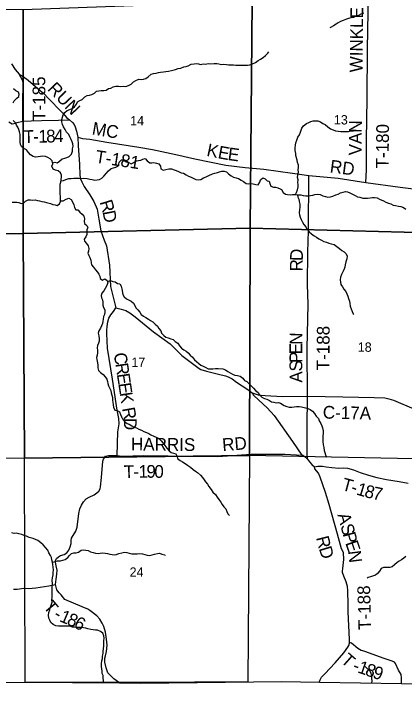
# Model space of a CAD drawing. Extents: x 1759416 to 2214760, y 252598 to 1116833.
# Drawn here: x 2031996 to 2041188, y 815385 to 831751 of the extents above; entities that cross this region are included whole.
import ezdxf

# ---------------------------------------------------------------- set-up
doc = ezdxf.new("R2010")
doc.units = 0
for name, color, linetype in [('GM_X_Adjacent_County', 7, 'Continuous'), ('GM_X_County', 7, 'Continuous'), ('GM_X_County_Road', 7, 'Continuous'), ('GM_X_County_Road_Text', 7, 'Continuous'), ('GM_X_Minor_River', 7, 'Continuous'), ('GM_X_Section', 7, 'Continuous'), ('GM_X_Section_Text', 7, 'Continuous'), ('GM_X_Township', 7, 'Continuous'), ('GM_X_Township_Road', 7, 'Continuous'), ('GM_X_Township_Road_Text', 7, 'Continuous'), ('GM_X_Township_ROW', 7, 'Continuous')]:
    doc.layers.add(name, color=color, linetype=linetype)

msp = doc.modelspace()

# ---------------------------------------------------------------- linework, layer by layer
at = {"layer": 'GM_X_Adjacent_County'}
msp.add_lwpolyline([(2056382, 800495), (2056483, 802899), (2056539, 804360), (2056569, 805221), (2056542, 805719), (2056862, 810765), (2056847, 810908), (2056896, 811456), (2056881, 811520), (2056883, 811617), (2057020, 815247), (2057032, 815483), (2053533, 815684), (2053400, 815687), (2048066, 815835), (2047646, 815843), (2042725, 815935), (2041130, 815961), (2039197, 815992), (2038298, 816006), (2034985, 815966), (2034493, 815970), (2032253, 815990), (2029643, 815984)], dxfattribs=at)
at = {"layer": 'GM_X_County'}
msp.add_lwpolyline([(2054096, 834376), (2053974, 831534), (2053892, 828885), (2053768, 826142), (2053521, 820038), (2053499, 819706), (2053421, 816435), (2053420, 816169), (2053400, 815687), (2048066, 815835), (2047646, 815843), (2042725, 815935), (2041130, 815961), (2039197, 815992), (2038298, 816006), (2034985, 815966), (2034493, 815970), (2032253, 815990), (2029643, 815984)], dxfattribs=at)
at = {"layer": 'GM_X_County_Road'}
for points in [[(2031940, 830576), (2032029, 830443), (2032119, 830328), (2032217, 830276), (2032332, 830188), (2032614, 829947), (2032695, 829880), (2032828, 829739), (2033098, 829454), (2033146, 829407), (2033245, 829299), (2033308, 829255), (2033375, 829192), (2033412, 829146), (2033442, 829086), (2033473, 828983), (2033490, 828918), (2033499, 828847), (2033509, 828641), (2033539, 828211), (2033551, 827945), (2033562, 827863), (2033593, 827791), (2033654, 827685), (2033781, 827483), (2033879, 827327), (2033954, 827148), (2033995, 826908), (2034043, 826634), (2034119, 826414), (2034181, 826284), (2034249, 825831), (2034268, 825321), (2034394, 824822), (2034520, 824794), (2034634, 824758), (2034726, 824705), (2034850, 824608), (2035284, 824253), (2035680, 823975), (2035954, 823696), (2036263, 823459), (2036363, 823389), (2036401, 823368), (2036535, 823328), (2036817, 823260), (2036979, 823217), (2037043, 823192), (2037134, 823146), (2037238, 823069), (2037505, 822900), (2037610, 822817)], [(2037610, 822817), (2037750, 822773), (2037820, 822760), (2037918, 822754), (2038326, 822735), (2038910, 822738), (2039748, 822725), (2040483, 822705), (2040732, 822699), (2040831, 822680), (2040936, 822642), (2041418, 822443)]]:
    msp.add_lwpolyline(points, dxfattribs=at)
at = {"layer": 'GM_X_Minor_River'}
for points in [[(2040228, 831770), (2040172, 831742), (2040117, 831716), (2040053, 831696), (2039995, 831668), (2039937, 831655), (2039881, 831645), (2039829, 831623), (2039753, 831597), (2039693, 831569), (2039638, 831543), (2039584, 831511), (2039524, 831467), (2039472, 831435), (2039442, 831423)], [(2037556, 830550), (2037618, 830574), (2037686, 830609), (2037748, 830655), (2037802, 830687), (2037866, 830725), (2037922, 830773), (2037977, 830827), (2038001, 830860)], [(2032908, 828239), (2032962, 828258), (2033012, 828240), (2033074, 828282), (2033136, 828334), (2033192, 828346), (2033244, 828363), (2033296, 828389), (2033350, 828443), (2033374, 828515), (2033380, 828567), (2033392, 828633), (2033384, 828684), (2033370, 828734), (2033349, 828786), (2033315, 828850), (2033291, 828906), (2033239, 828966), (2033201, 829022), (2033161, 829086), (2033141, 829143), (2033123, 829205), (2033125, 829265), (2033139, 829319), (2033156, 829375), (2033196, 829425), (2033250, 829470), (2033316, 829498), (2033370, 829518), (2033422, 829560), (2033470, 829620), (2033492, 829676), (2033552, 829706), (2033606, 829729), (2033666, 829795), (2033720, 829827), (2033780, 829833), (2033834, 829851), (2033892, 829885), (2033944, 829927), (2033994, 829939), (2034048, 829944), (2034114, 829948), (2034168, 829950), (2034228, 829990), (2034280, 830004), (2034332, 830030), (2034396, 830048), (2034462, 830044), (2034514, 830042), (2034576, 830044), (2034636, 830038), (2034692, 830060), (2034756, 830097), (2034812, 830151), (2034872, 830183), (2034942, 830213), (2035002, 830207), (2035052, 830215), (2035104, 830231), (2035162, 830267), (2035230, 830328), (2035282, 830342), (2035344, 830352), (2035400, 830368), (2035452, 830378), (2035518, 830382), (2035577, 830392), (2035641, 830402), (2035709, 830414), (2035801, 830444), (2035867, 830463), (2035925, 830475), (2035997, 830501), (2036053, 830513), (2036103, 830523), (2036169, 830563), (2036239, 830575), (2036291, 830579), (2036345, 830573), (2036395, 830557), (2036455, 830573), (2036507, 830567), (2036575, 830585), (2036635, 830576), (2036715, 830578), (2036777, 830580), (2036827, 830570), (2036887, 830560), (2036941, 830562), (2037003, 830558), (2037055, 830552), (2037115, 830554), (2037167, 830548), (2037221, 830544), (2037279, 830546), (2037335, 830546), (2037392, 830544), (2037442, 830542), (2037496, 830540), (2037556, 830550)], [(2031977, 829651), (2032001, 829701), (2032063, 829763), (2032115, 829805), (2032121, 829858), (2032103, 829908), (2032039, 829938), (2031989, 829984)], [(2033074, 827275), (2033092, 827328), (2033093, 827386), (2033091, 827448), (2033085, 827510), (2033087, 827562), (2033083, 827628), (2033087, 827683), (2033089, 827733), (2033105, 827785), (2033111, 827847), (2033121, 827899), (2033117, 827949), (2033094, 828005), (2033040, 828048), (2032978, 828068), (2032924, 828094), (2032886, 828158), (2032912, 828218), (2032898, 828286), (2032848, 828338), (2032792, 828364), (2032738, 828390), (2032678, 828394), (2032624, 828390), (2032564, 828378), (2032504, 828374), (2032447, 828390), (2032385, 828432), (2032337, 828482), (2032289, 828544), (2032229, 828580), (2032177, 828624), (2032151, 828674), (2032147, 828725), (2032147, 828779), (2032141, 828851), (2032142, 828909), (2032130, 828967), (2032110, 829027), (2032092, 829077), (2032060, 829128), (2032032, 829182), (2031982, 829238)], [(2038630, 827490), (2038654, 827542), (2038678, 827602), (2038696, 827672), (2038690, 827726), (2038688, 827780), (2038692, 827838), (2038680, 827898), (2038684, 827952), (2038704, 828016), (2038696, 828075), (2038700, 828127), (2038699, 828185), (2038679, 828245), (2038667, 828305), (2038657, 828361), (2038641, 828411), (2038635, 828461), (2038621, 828533), (2038619, 828593), (2038628, 828655), (2038636, 828715), (2038660, 828777), (2038688, 828843), (2038722, 828901), (2038750, 828959), (2038782, 829055), (2038822, 829111), (2038886, 829167), (2038940, 829193), (2038991, 829213), (2039049, 829227), (2039107, 829233), (2039159, 829230), (2039215, 829204), (2039277, 829166), (2039330, 829140), (2039394, 829086), (2039454, 829044), (2039516, 829016), (2039574, 828993), (2039631, 828985), (2039695, 828977), (2039759, 828975), (2039819, 828977), (2039879, 828981), (2039931, 828991), (2039994, 828993), (2040056, 829008), (2040112, 829000), (2040144, 829002)], [(2033108, 827818), (2033163, 827823), (2033223, 827845), (2033289, 827869), (2033343, 827869), (2033407, 827875), (2033473, 827879), (2033525, 827877), (2033583, 827870), (2033647, 827878), (2033721, 827870), (2033785, 827852), (2033841, 827850), (2033903, 827832), (2033961, 827836), (2034013, 827850), (2034065, 827880), (2034117, 827928), (2034173, 827986), (2034225, 828051), (2034289, 828103), (2034343, 828123), (2034395, 828137), (2034447, 828159), (2034471, 828209), (2034475, 828259), (2034527, 828310), (2034577, 828312), (2034639, 828262), (2034701, 828244), (2034755, 828217), (2034823, 828250), (2034879, 828284), (2034933, 828298), (2034985, 828306), (2035037, 828324), (2035091, 828344), (2035137, 828284), (2035196, 828242), (2035246, 828242), (2035296, 828244), (2035354, 828234), (2035408, 828216), (2035446, 828160), (2035460, 828102), (2035516, 828068), (2035578, 828084), (2035642, 828102), (2035708, 828100), (2035768, 828076), (2035818, 828062), (2035870, 828038), (2035934, 828006), (2035990, 827996), (2036053, 827956), (2036113, 827928), (2036169, 827902), (2036221, 827876), (2036283, 827844), (2036343, 827838), (2036397, 827844), (2036465, 827884), (2036527, 827906), (2036591, 827944), (2036673, 827977), (2036729, 827999), (2036789, 828011), (2036841, 828025), (2036893, 828041), (2036951, 828041), (2037003, 828025), (2037053, 827979), (2037117, 827933), (2037173, 827905), (2037233, 827883), (2037287, 827871), (2037348, 827833), (2037408, 827797), (2037464, 827753), (2037514, 827745), (2037568, 827753), (2037636, 827745), (2037698, 827731), (2037750, 827721), (2037792, 827781), (2037806, 827843), (2037862, 827883), (2037912, 827863), (2037962, 827815), (2038012, 827809), (2038024, 827749), (2038050, 827689), (2038110, 827669), (2038162, 827667), (2038212, 827647), (2038265, 827623), (2038297, 827609)], [(2038297, 827609), (2038340, 827537), (2038392, 827501), (2038444, 827497), (2038510, 827484), (2038562, 827490), (2038630, 827490), (2038685, 827488), (2038753, 827482), (2038809, 827468), (2038871, 827458), (2038929, 827464), (2038983, 827472), (2039036, 827481), (2039088, 827495), (2039154, 827501), (2039214, 827497), (2039274, 827465), (2039338, 827443), (2039391, 827433), (2039451, 827437), (2039513, 827456), (2039583, 827482), (2039635, 827498), (2039693, 827534), (2039755, 827550), (2039807, 827562), (2039858, 827556), (2039910, 827536), (2039970, 827498), (2040032, 827467), (2040094, 827439), (2040149, 827427), (2040213, 827403), (2040269, 827405), (2040327, 827407), (2040391, 827415), (2040443, 827424), (2040494, 827420), (2040552, 827416), (2040610, 827384), (2040706, 827342), (2040760, 827310), (2040817, 827286), (2040873, 827275), (2040931, 827239), (2040985, 827231), (2041057, 827217), (2041110, 827209), (2041176, 827185), (2041228, 827147)], [(2038679, 827488), (2038685, 827432), (2038705, 827382), (2038715, 827330), (2038729, 827268), (2038735, 827196), (2038721, 827130), (2038717, 827064), (2038723, 827014), (2038740, 826956), (2038764, 826904), (2038794, 826843), (2038828, 826789), (2038872, 826733), (2038900, 826679), (2038951, 826617), (2039005, 826565), (2039073, 826517), (2039125, 826491), (2039182, 826446), (2039240, 826414), (2039300, 826388), (2039356, 826366), (2039416, 826348), (2039473, 826330), (2039539, 826312), (2039607, 826269), (2039665, 826223), (2039722, 826173), (2039776, 826145), (2039824, 826095), (2039844, 826041), (2039838, 825975), (2039818, 825907), (2039798, 825837), (2039792, 825783), (2039770, 825715), (2039740, 825657), (2039716, 825605), (2039690, 825543), (2039685, 825479), (2039687, 825425), (2039701, 825373), (2039735, 825314), (2039769, 825262), (2039817, 825210), (2039842, 825148), (2039866, 825098), (2039882, 825038), (2039898, 824976), (2039906, 824920), (2039920, 824860), (2039938, 824798), (2039961, 824734), (2039985, 824677), (2039995, 824665)], [(2031957, 827315), (2032011, 827313), (2032063, 827315), (2032113, 827301), (2032165, 827279), (2032219, 827291), (2032273, 827333), (2032333, 827365), (2032389, 827365), (2032443, 827363), (2032499, 827365), (2032551, 827355), (2032603, 827341), (2032657, 827331), (2032707, 827317), (2032765, 827301), (2032855, 827283), (2032911, 827261), (2032966, 827249), (2033016, 827237), (2033074, 827275)], [(2033092, 827342), (2033156, 827342), (2033226, 827382), (2033294, 827404), (2033348, 827372), (2033386, 827308), (2033408, 827248), (2033424, 827184), (2033452, 827133), (2033506, 827131), (2033550, 827075), (2033602, 827033), (2033642, 826981), (2033657, 826919), (2033655, 826861), (2033657, 826811), (2033713, 826765), (2033735, 826715), (2033715, 826662), (2033717, 826606), (2033715, 826552), (2033687, 826494), (2033649, 826444), (2033657, 826392), (2033703, 826338), (2033748, 826285), (2033764, 826221), (2033756, 826161), (2033734, 826107), (2033764, 826057), (2033784, 826005), (2033812, 825945), (2033814, 825886), (2033828, 825834), (2033868, 825778), (2033916, 825718), (2033967, 825666), (2033999, 825616), (2034019, 825566), (2034027, 825514), (2034081, 825476), (2034135, 825504), (2034193, 825464), (2034207, 825411), (2034175, 825333), (2034143, 825279), (2034111, 825221), (2034071, 825167), (2034048, 825111), (2034060, 825060), (2034086, 825008), (2034094, 824956), (2034094, 824888), (2034108, 824828), (2034136, 824774), (2034138, 824718), (2034132, 824667), (2034106, 824615), (2034100, 824555), (2034092, 824505), (2034081, 824451), (2034063, 824397), (2034037, 824342), (2033993, 824282), (2033985, 824222), (2033999, 824160), (2034005, 824092), (2034005, 824036), (2033989, 823985), (2033967, 823931), (2033957, 823875), (2033965, 823817), (2033967, 823763), (2033954, 823705), (2033942, 823652), (2033946, 823602), (2033968, 823528), (2033974, 823470), (2033970, 823404), (2033988, 823346), (2034038, 823300), (2034096, 823250), (2034146, 823195), (2034183, 823141), (2034203, 823087), (2034211, 823035), (2034227, 822983), (2034255, 822923), (2034283, 822871), (2034291, 822815), (2034305, 822760), (2034319, 822710), (2034319, 822648), (2034326, 822594), (2034332, 822538), (2034340, 822476), (2034376, 822410), (2034426, 822398), (2034484, 822366), (2034506, 822303), (2034530, 822253)], [(2034198, 825445), (2034273, 825464), (2034323, 825446), (2034383, 825432), (2034439, 825398), (2034493, 825384), (2034525, 825332), (2034540, 825267), (2034560, 825135), (2034596, 825079), (2034646, 825037), (2034696, 825011), (2034760, 824977), (2034812, 824931), (2034842, 824879), (2034872, 824822), (2034915, 824772), (2034959, 824718), (2034997, 824664), (2035049, 824624), (2035105, 824592), (2035167, 824558), (2035217, 824520), (2035271, 824488), (2035323, 824440), (2035377, 824388), (2035408, 824332), (2035456, 824278), (2035476, 824227), (2035528, 824171), (2035578, 824129), (2035634, 824117), (2035692, 824091), (2035744, 824075), (2035798, 824031), (2035854, 823985), (2035899, 823925), (2035941, 823873), (2035997, 823833), (2036051, 823799), (2036101, 823761), (2036149, 823709), (2036201, 823657), (2036249, 823598), (2036299, 823554), (2036351, 823508), (2036402, 823470), (2036458, 823446), (2036514, 823414), (2036572, 823386), (2036636, 823386), (2036686, 823384), (2036744, 823392), (2036806, 823392), (2036914, 823384), (2036978, 823360), (2037032, 823320), (2037090, 823288), (2037146, 823258), (2037202, 823232), (2037263, 823224), (2037323, 823212), (2037389, 823164), (2037431, 823112), (2037483, 823082), (2037537, 823032), (2037591, 822974), (2037641, 822924), (2037691, 822872), (2037747, 822824), (2037782, 822772), (2037836, 822719), (2037898, 822685), (2037958, 822667), (2038016, 822639), (2038066, 822607), (2038118, 822599), (2038174, 822585), (2038230, 822589), (2038280, 822571), (2038278, 822573)], [(2038280, 822571), (2038364, 822517), (2038428, 822499), (2038480, 822479), (2038542, 822481), (2038600, 822487), (2038653, 822495), (2038719, 822493), (2038773, 822486), (2038863, 822464), (2038921, 822450), (2038972, 822426), (2039030, 822386), (2039076, 822332), (2039118, 822270), (2039170, 822213), (2039191, 822159), (2039223, 822097), (2039249, 822043), (2039263, 821991), (2039283, 821925), (2039279, 821861), (2039277, 821801), (2039276, 821671), (2039284, 821593), (2039296, 821527), (2039304, 821459), (2039320, 821409), (2039340, 821354), (2039362, 821304)], [(2034530, 822253), (2034558, 822201), (2034600, 822145), (2034663, 822091), (2034715, 822079), (2034771, 822043), (2034827, 822011), (2034881, 821989), (2034937, 821959), (2035001, 821937), (2035057, 821905), (2035121, 821885), (2035175, 821857), (2035225, 821829), (2035295, 821799), (2035351, 821773), (2035412, 821739), (2035464, 821689), (2035510, 821630), (2035552, 821578), (2035598, 821516), (2035650, 821450), (2035702, 821410), (2035756, 821394), (2035808, 821376), (2035846, 821320), (2035853, 821268), (2035909, 821220), (2035969, 821192), (2036031, 821154), (2036083, 821116), (2036159, 821062), (2036217, 821013), (2036273, 820971), (2036325, 820939), (2036389, 820875), (2036438, 820821), (2036480, 820769), (2036508, 820717), (2036556, 820665), (2036588, 820607), (2036642, 820539), (2036686, 820476), (2036744, 820422), (2036787, 820358), (2036825, 820300), (2036869, 820244), (2036905, 820188), (2036943, 820132), (2036987, 820080), (2037013, 820024), (2037037, 819965), (2037077, 819923)], [(2034106, 815975), (2034109, 816031), (2034095, 816097), (2034097, 816151), (2034079, 816205), (2034073, 816255), (2034065, 816313), (2034063, 816369), (2034061, 816433), (2034071, 816501), (2034080, 816553), (2034080, 816609), (2034096, 816671), (2034098, 816723), (2034106, 816791), (2034116, 816847), (2034116, 816901), (2034118, 816969), (2034126, 817035), (2034112, 817090), (2034089, 817148), (2034037, 817188), (2033969, 817222), (2033915, 817226), (2033863, 817230), (2033807, 817240), (2033741, 817257), (2033689, 817273), (2033633, 817281), (2033567, 817287), (2033497, 817289), (2033427, 817291), (2033375, 817295), (2033313, 817314), (2033099, 817314), (2033043, 817320), (2032981, 817328), (2032922, 817359), (2032868, 817405), (2032840, 817457), (2032820, 817507), (2032814, 817575), (2032816, 817639), (2032840, 817699), (2032854, 817753), (2032872, 817815), (2032894, 817881), (2032893, 817939), (2032897, 818001), (2032899, 818059), (2032899, 818129), (2032895, 818191), (2032901, 818241), (2032903, 818320), (2032901, 818396), (2032907, 818456), (2032918, 818526), (2032924, 818584), (2032932, 818646), (2032924, 818704), (2032916, 818772), (2032906, 818826), (2032892, 818880), (2032878, 818932), (2032860, 818984), (2032820, 819042), (2032793, 819108), (2032741, 819175), (2032685, 819233), (2032631, 819279), (2032559, 819333), (2032507, 819357), (2032447, 819380), (2032355, 819410), (2032291, 819442), (2032240, 819454), (2032182, 819476), (2032112, 819492), (2032054, 819507), (2032002, 819505), (2031946, 819515)], [(2032906, 818826), (2032972, 818844), (2033024, 818856), (2033096, 818860), (2033152, 818869), (2033204, 818887), (2033266, 818933), (2033302, 818985), (2033356, 819027), (2033410, 819047), (2033464, 819047), (2033520, 819059), (2033578, 819107), (2033634, 819120), (2033692, 819112), (2033746, 819102), (2033800, 819070), (2033864, 819054), (2033918, 819034), (2033978, 819028), (2034030, 819037), (2034086, 819049), (2034146, 819037), (2034202, 819033), (2034254, 819017), (2034310, 819003), (2034364, 818999), (2034416, 819006), (2034470, 819030), (2034540, 819042), (2034600, 819064), (2034656, 819054), (2034709, 819038), (2034771, 819026), (2034831, 819023), (2034899, 819023), (2034963, 819029), (2035023, 819019), (2035083, 819003), (2035135, 818993), (2035191, 818985), (2035255, 819002), (2035311, 819018), (2035375, 819030), (2035427, 819034), (2035481, 819018), (2035549, 818996), (2035561, 818986)], [(2041228, 818961), (2041178, 818919), (2041128, 818879), (2041074, 818851), (2041022, 818817), (2040964, 818759), (2040904, 818719), (2040852, 818703), (2040802, 818701), (2040751, 818702), (2040699, 818700), (2040649, 818678), (2040605, 818614), (2040565, 818562), (2040515, 818518), (2040447, 818498), (2040393, 818480), (2040343, 818464), (2040321, 818452)], [(2040427, 815974), (2040434, 816031), (2040430, 816081), (2040428, 816139), (2040412, 816199), (2040386, 816257), (2040336, 816302), (2040288, 816352), (2040272, 816368)]]:
    msp.add_lwpolyline(points, dxfattribs=at)
at = {"layer": 'GM_X_Section'}
for points in [[(2037612, 832048), (2037563, 826696), (2032212, 826573), (2032216, 831858)], [(2043059, 831915), (2043000, 826559), (2037563, 826696), (2037612, 832048)], [(2028813, 831877), (2032216, 831858), (2032212, 826573), (2028790, 826560), (2028791, 829028), (2028813, 831580)], [(2032212, 826573), (2037563, 826696), (2037548, 821342), (2032243, 821279)], [(2043000, 826559), (2042966, 821229), (2037548, 821342), (2037563, 826696)], [(2032212, 826573), (2032243, 821279), (2028758, 821254), (2028791, 826378), (2028790, 826560)], [(2037548, 821342), (2037509, 816002), (2034994, 815988), (2032265, 816000), (2032243, 821279)]]:
    msp.add_lwpolyline(points, close=True, dxfattribs=at)
at = {"layer": 'GM_X_Township'}
msp.add_lwpolyline([(2054096, 834376), (2053974, 831534), (2053892, 828885), (2053768, 826142), (2053521, 820038), (2053499, 819706), (2053421, 816435), (2053420, 816169), (2053400, 815687), (2048066, 815835), (2047646, 815843), (2042725, 815935), (2041130, 815961), (2039197, 815992), (2038298, 816006), (2034985, 815966), (2034493, 815970), (2032253, 815990), (2029643, 815984)], dxfattribs=at)
at = {"layer": 'GM_X_Township_Road'}
for points in [[(2040289, 827778), (2040300, 828075), (2040306, 828776), (2040315, 829755), (2040324, 830925), (2040347, 832230), (2040347, 833121), (2040344, 833802), (2040362, 834236), (2040361, 834869), (2040333, 836285), (2040343, 837310)], [(2032209, 829222), (2032209, 829650), (2032215, 830130), (2032195, 830186), (2032119, 830328)], [(2032209, 829222), (2032400, 829230), (2032647, 829238), (2033050, 829247), (2033308, 829255)], [(2033499, 828847), (2033610, 828817), (2033785, 828794), (2034187, 828727), (2034943, 828611), (2035261, 828552), (2035807, 828436), (2036257, 828333), (2036986, 828188), (2037442, 828126), (2037881, 828094), (2038561, 827995), (2038946, 827942), (2039288, 827907), (2039633, 827875), (2040289, 827778)], [(2038915, 821253), (2038901, 821377), (2038907, 821993), (2038910, 822738), (2038904, 823870), (2038926, 824903), (2038914, 825383), (2038921, 826132), (2038937, 826637), (2038946, 827942)], [(2040289, 827778), (2041094, 827665), (2041798, 827581), (2043011, 827393)], [(2034425, 821339), (2034446, 821901), (2034475, 822089), (2034467, 822215), (2034429, 822408), (2034317, 823136), (2034204, 823872), (2034186, 824217), (2034189, 824290), (2034197, 824382), (2034210, 824489), (2034233, 824576), (2034278, 824658), (2034340, 824739), (2034394, 824822)], [(2037610, 822817), (2037638, 822759), (2037763, 822644), (2037963, 822466), (2038129, 822282), (2038559, 821674), (2038775, 821350), (2038805, 821345), (2038828, 821336), (2038866, 821304), (2038915, 821253), (2038963, 821193), (2039016, 821132), (2039076, 821077), (2039152, 821087), (2039262, 821085), (2039354, 821075), (2039487, 821055), (2039650, 821040), (2039752, 821047), (2039858, 821039), (2039999, 821002), (2040151, 820938), (2040346, 820878), (2040548, 820824), (2040776, 820777), (2041069, 820726), (2041281, 820686)], [(2032973, 818301), (2032991, 818422), (2033004, 818544), (2033017, 818636), (2032991, 818741), (2032975, 818825), (2032974, 818863), (2033000, 818913), (2033043, 818950), (2033091, 818979), (2033184, 819010), (2033241, 819047), (2033291, 819108), (2033321, 819187), (2033345, 819267), (2033347, 819337), (2033356, 819395), (2033454, 819557), (2033483, 819650), (2033523, 819971), (2033553, 820083), (2033586, 820171), (2033638, 820249), (2033699, 820319), (2033767, 820360), (2033886, 820416), (2033952, 820460), (2033998, 820499), (2034029, 820551), (2034039, 820598), (2034062, 820818), (2034094, 821209), (2034106, 821257), (2034129, 821283), (2034156, 821322), (2034223, 821343), (2034425, 821339)], [(2034425, 821339), (2034546, 821322), (2035049, 821339), (2036802, 821315), (2037589, 821372), (2038379, 821375), (2038655, 821359), (2038775, 821350)], [(2039869, 817821), (2039863, 818161), (2039853, 818250), (2039826, 818360), (2039772, 818499), (2039739, 818583), (2039733, 818613), (2039741, 818675), (2039758, 818814), (2039771, 818892), (2039758, 819053), (2039713, 819139), (2039619, 819485), (2039421, 820188), (2039337, 820471), (2039214, 820829), (2039170, 820923), (2039086, 821024), (2039076, 821077)], [(2031985, 818187), (2032075, 818189), (2032228, 818212), (2032342, 818208), (2032514, 818217), (2032820, 818268), (2032973, 818301)], [(2034493, 815970), (2034347, 816076), (2034263, 816159), (2034209, 816220), (2034169, 816334), (2034138, 816471), (2034140, 816563), (2034150, 816615), (2034174, 816721), (2034192, 816868), (2034180, 817013), (2034154, 817172), (2034117, 817311), (2034079, 817390), (2034019, 817484), (2033949, 817558), (2033819, 817663), (2033788, 817690), (2033735, 817718), (2033608, 817775), (2033198, 817942), (2033112, 818059), (2033061, 818103), (2033005, 818174), (2032973, 818301)], [(2039197, 815992), (2039193, 816013), (2039209, 816055), (2039243, 816116), (2039317, 816193), (2039562, 816455), (2039772, 816692), (2039865, 816818), (2039889, 816864), (2039901, 816918), (2039901, 816930), (2039900, 817005), (2039873, 817652), (2039870, 817802), (2039869, 817821)], [(2041130, 815961), (2041129, 816095), (2041116, 816177), (2041053, 816282), (2040987, 816439), (2040960, 816469), (2040904, 816494), (2040695, 816563), (2040287, 816708), (2040219, 816732), (2040175, 816746), (2040101, 816791), (2039949, 816918), (2039901, 816930)]]:
    msp.add_lwpolyline(points, dxfattribs=at)
at = {"layer": 'GM_X_Township_ROW'}
msp.add_lwpolyline([(2031873, 829205), (2031952, 829156), (2032037, 829178), (2032073, 829190), (2032209, 829222)], dxfattribs=at)

# ---------------------------------------------------------------- texts
at = {"layer": 'GM_X_County_Road_Text'}
for s, rotation, p in [('RUN', 313.6358, (2032772, 829969)), ('R', 286.9593, (2034012, 827317)), ('D', 280.8992, (2034082, 827089)), ('C-17A', 358.7384, (2039270, 822212))]:
    msp.add_text(s, height=300, rotation=rotation, dxfattribs=at).set_placement(p)
at = {"layer": 'GM_X_Section_Text'}
for s, p in [('14', (2034734, 829120)), ('13', (2039533, 829144)), ('18', (2040096, 823785)), ('17', (2034763, 823427)), ('24', (2034721, 818481))]:
    msp.add_text(s, height=221, rotation=0, dxfattribs=at).set_placement(p)
at = {"layer": 'GM_X_Township_Road_Text'}
for s, rotation, p in [('WINKLE', 89.303, (2040207, 830371)), ('T-185', 90, (2032736, 829228)), ('M', 349.8817, (2033821, 828913)), ('C', 351.5136, (2034151, 828854)), ('VAN', 89.3704, (2040185, 828415)), ('T-180', 89.4395, (2040823, 828106)), ('T', 1.2065, (2032226, 828707)), ('1', 1.2331, (2032574, 828715)), ('8', 1.3429, (2032759, 828718)), ('4', 1.8225, (2032947, 828723)), ('-', 1.2132, (2032451, 828712)), ('K', 348.3261, (2036521, 828406)), ('E', 349.4809, (2036786, 828351)), ('T-181', 351.3101, (2033899, 828248)), ('E', 352.1403, (2037021, 828308)), ('RD', 352.569, (2039427, 828016)), ('D', 88.7103, (2038801, 825923)), ('R', 89.4302, (2038799, 825678)), ('T-188', 89.7269, (2039429, 823348)), ('N', 88.7614, (2038788, 823948)), ('E', 89.76, (2038787, 823725)), ('C', 278.5322, (2034347, 823745)), ('P', 90.5037, (2038789, 823524)), ('S', 90.6343, (2038791, 823322)), ('R', 278.5284, (2034384, 823502)), ('E', 278.53, (2034420, 823258)), ('A', 90.6193, (2038794, 823058)), ('E', 278.5331, (2034454, 823036)), ('K', 278.5879, (2034487, 822814)), ('R', 280.2348, (2034543, 822452)), ('D', 270.8197, (2034585, 822223)), ('HARRIS', 359.4384, (2034752, 821461)), ('RD', 4.436, (2036914, 821443)), ('T', 1.5495, (2034588, 820805)), ('1', 0.6193, (2034934, 820814)), ('9', 359.9115, (2035118, 820816)), ('0', 359.4692, (2035302, 820815)), ('-', 1.2257, (2034812, 820811)), ('T', 344.9388, (2039701, 820530)), ('1', 343.2418, (2040046, 820424)), ('8', 345.6102, (2040236, 820368)), ('7', 348.3909, (2040431, 820318)), ('-', 339.581, (2039911, 820474)), ('A', 285.2534, (2039616, 819944)), ('S', 285.2572, (2039685, 819689)), ('P', 285.4788, (2039739, 819493)), ('R', 284.3647, (2039112, 819403)), ('E', 288.8692, (2039799, 819279)), ('D', 287.0755, (2039177, 819150)), ('N', 277.0191, (2039867, 819083)), ('T-188', 91.6407, (2040414, 817234)), ('T', 309.473, (2032677, 817767)), ('1', 337.062, (2033051, 817439)), ('-', 329.8421, (2032908, 817519)), ('8', 337.4246, (2033223, 817366)), ('6', 332.9229, (2033388, 817298)), ('T', 318.598, (2039681, 816482)), ('-', 340.615, (2039958, 816271)), ('1', 340.7126, (2040074, 816230)), ('8', 341.1244, (2040251, 816168)), ('9', 341.1893, (2040426, 816108))]:
    msp.add_text(s, height=300, rotation=rotation, dxfattribs=at).set_placement(p)

doc.saveas('drawing.dxf')
